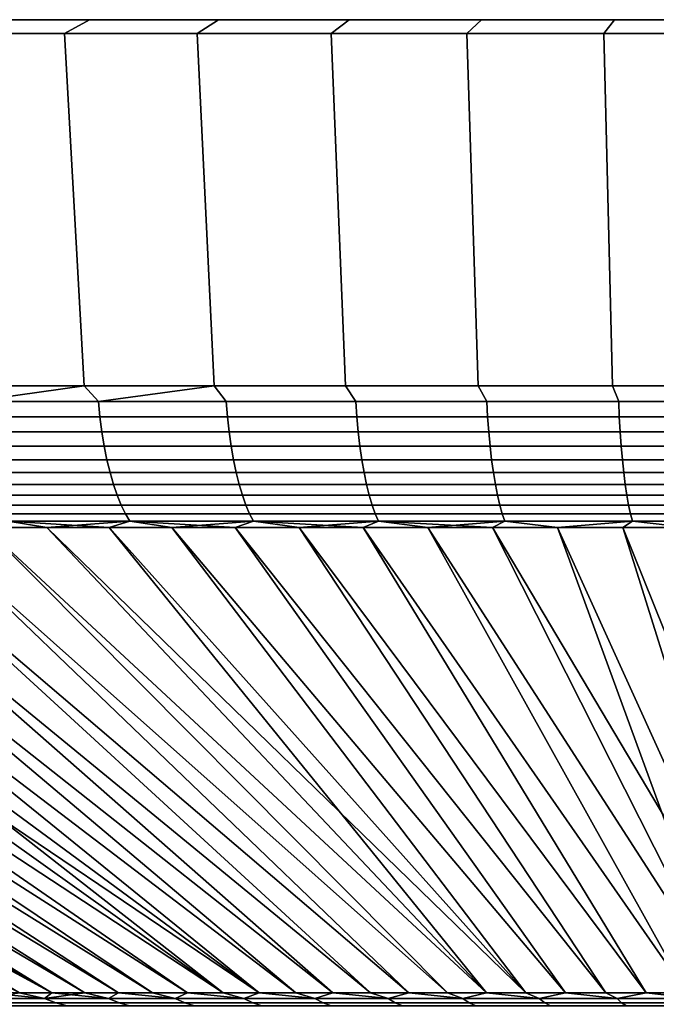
# Model space of a CAD drawing. Header units: metres. Extents: x -109 to 109, y -100 to 58.
# Tile 631 of 642: x 65.69 to 72.58, y 47.84 to 58.5. Entities that reach past the tile are written whole.
import ezdxf

# ---------------------------------------------------------------- set-up
doc = ezdxf.new("R2010")
doc.units = ezdxf.units.M
doc.layers.add('solid_21_062_100_XXX', color=7, linetype='CONTINUOUS')

msp = doc.modelspace()

# ---------------------------------------------------------------- linework, layer by layer
at = {"layer": 'solid_21_062_100_XXX'}
for points in [[(63.716202, 58.5, -28.952599), (65.066933, 58.5, 29.512094), (66.442215, 58.5, 30.008657), (65.066933, 58.5, -29.512094)], [(64.759636, 58.349998, 30.305344), (66.171837, 58.349998, 30.815239), (66.442215, 58.5, 30.008657), (65.066933, 58.5, 29.512094)], [(66.171837, 58.349998, -30.815239), (64.759636, 58.349998, -30.305344), (65.066933, 58.5, -29.512094), (66.442215, 58.5, -30.008657)], [(65.066933, 58.5, -29.512094), (66.442215, 58.5, 30.008657), (67.838692, 58.5, 30.441097), (66.442215, 58.5, -30.008657)], [(66.171837, 58.349998, 30.815239), (67.605865, 58.349998, 31.25931), (67.838692, 58.5, 30.441097), (66.442215, 58.5, 30.008657)], [(67.605865, 58.349998, -31.25931), (66.171837, 58.349998, -30.815239), (66.442215, 58.5, -30.008657), (67.838692, 58.5, -30.441097)], [(66.442215, 58.5, -30.008657), (67.838692, 58.5, 30.441097), (69.253868, 58.5, 30.80864), (67.838692, 58.5, -30.441097)], [(67.605865, 58.349998, 31.25931), (69.059143, 58.349998, 31.636745), (69.253868, 58.5, 30.80864), (67.838692, 58.5, 30.441097)], [(69.059143, 58.349998, -31.636745), (67.605865, 58.349998, -31.25931), (67.838692, 58.5, -30.441097), (69.253868, 58.5, -30.80864)], [(67.838692, 58.5, -30.441097), (69.253868, 58.5, 30.80864), (70.684448, 58.5, 31.110416), (69.253868, 58.5, -30.80864)], [(69.059143, 58.349998, 31.636745), (70.528152, 58.349998, 31.946629), (70.684448, 58.5, 31.110416), (69.253868, 58.5, 30.80864)], [(70.528152, 58.349998, -31.946629), (69.059143, 58.349998, -31.636745), (69.253868, 58.5, -30.80864), (70.684448, 58.5, -31.110416)], [(69.253868, 58.5, -30.80864), (70.684448, 58.5, 31.110416), (72.127457, 58.5, 31.3458), (70.684448, 58.5, -31.110416)], [(70.528152, 58.349998, 31.946629), (72.009926, 58.349998, 32.188339), (72.127457, 58.5, 31.3458), (70.684448, 58.5, 31.110416)], [(72.009926, 58.349998, -32.188339), (70.528152, 58.349998, -31.946629), (70.684448, 58.5, -31.110416), (72.127457, 58.5, -31.3458)], [(70.684448, 58.5, -31.110416), (72.127457, 58.5, 31.3458), (73.57975, 58.5, 31.514296), (72.127457, 58.5, -31.3458)], [(72.009926, 58.349998, 32.188339), (73.501244, 58.349998, 32.361359), (73.57975, 58.5, 31.514296), (72.127457, 58.5, 31.3458)], [(73.501244, 58.349998, -32.361359), (72.009926, 58.349998, -32.188339), (72.127457, 58.5, -31.3458), (73.57975, 58.5, -31.514296)], [(72.127457, 58.5, -31.3458), (73.57975, 58.5, 31.514296), (75.038383, 58.5, 31.615538), (73.57975, 58.5, -31.514296)], [(65.002518, 54.537159, 29.678442), (66.385437, 54.537159, 30.177769), (66.171837, 58.349998, 30.815239), (64.759636, 58.349998, 30.305344)], [(66.385437, 54.537159, -30.177769), (65.002518, 54.537159, -29.678442), (64.759636, 58.349998, -30.305344), (66.171837, 58.349998, -30.815239)], [(66.385437, 54.537159, 30.177769), (67.789948, 54.537159, 30.612694), (67.605865, 58.349998, 31.25931), (66.171837, 58.349998, 30.815239)], [(67.789948, 54.537159, -30.612694), (66.385437, 54.537159, -30.177769), (66.171837, 58.349998, -30.815239), (67.605865, 58.349998, -31.25931)], [(67.789948, 54.537159, 30.612694), (69.213036, 54.537159, 30.982288), (69.059143, 58.349998, 31.636745), (67.605865, 58.349998, 31.25931)], [(69.213036, 54.537159, -30.982288), (67.789948, 54.537159, -30.612694), (67.605865, 58.349998, -31.25931), (69.059143, 58.349998, -31.636745)], [(69.213036, 54.537159, 30.982288), (70.65168, 54.537159, 31.285767), (70.528152, 58.349998, 31.946629), (69.059143, 58.349998, 31.636745)], [(70.65168, 54.537159, -31.285767), (69.213036, 54.537159, -30.982288), (69.059143, 58.349998, -31.636745), (70.528152, 58.349998, -31.946629)], [(70.65168, 54.537159, 31.285767), (72.102806, 54.537159, 31.52248), (72.009926, 58.349998, 32.188339), (70.528152, 58.349998, 31.946629)], [(72.102806, 54.537159, -31.52248), (70.65168, 54.537159, -31.285767), (70.528152, 58.349998, -31.946629), (72.009926, 58.349998, -32.188339)], [(72.102806, 54.537159, 31.52248), (73.563316, 54.537159, 31.691923), (73.501244, 58.349998, 32.361359), (72.009926, 58.349998, 32.188339)], [(73.563316, 54.537159, -31.691921), (72.102806, 54.537159, -31.52248), (72.009926, 58.349998, -32.188339), (73.501244, 58.349998, -32.361359)], [(65.174942, 54.368504, 29.704735), (66.385437, 54.537159, 30.177769), (65.002518, 54.537159, 29.678442)], [(65.174942, 54.368504, -29.704735), (65.002518, 54.537159, -29.678442), (66.385437, 54.537159, -30.177769)], [(66.538673, 54.368504, 30.189407), (66.385437, 54.537159, 30.177769), (65.174942, 54.368504, 29.704735)], [(65.174942, 54.368504, -29.704735), (66.385437, 54.537159, -30.177769), (66.538673, 54.368504, -30.189407)], [(66.538673, 54.368504, 30.189407), (67.789948, 54.537159, 30.612694), (66.385437, 54.537159, 30.177769)], [(66.538673, 54.368504, -30.189407), (66.385437, 54.537159, -30.177769), (67.789948, 54.537159, -30.612694)], [(67.923058, 54.368504, 30.611507), (67.789948, 54.537159, 30.612694), (66.538673, 54.368504, 30.189407)], [(66.538673, 54.368504, -30.189407), (67.789948, 54.537159, -30.612694), (67.923058, 54.368504, -30.611507)], [(69.325218, 54.368504, 30.97016), (69.213036, 54.537159, 30.982288), (67.789948, 54.537159, 30.612694), (67.923058, 54.368504, 30.611507)], [(69.325218, 54.368504, -30.97016), (67.923058, 54.368504, -30.611507), (67.789948, 54.537159, -30.612694), (69.213036, 54.537159, -30.982288)], [(70.742249, 54.368504, 31.264622), (70.65168, 54.537159, 31.285767), (69.213036, 54.537159, 30.982288), (69.325218, 54.368504, 30.97016)], [(70.742249, 54.368504, -31.264622), (69.325218, 54.368504, -30.97016), (69.213036, 54.537159, -30.982288), (70.65168, 54.537159, -31.285767)], [(72.171211, 54.368504, 31.494284), (72.102806, 54.537159, 31.52248), (70.65168, 54.537159, 31.285767), (70.742249, 54.368504, 31.264622)], [(72.171211, 54.368504, -31.494284), (70.742249, 54.368504, -31.264622), (70.65168, 54.537159, -31.285767), (72.102806, 54.537159, -31.52248)], [(73.609146, 54.368504, 31.658669), (73.563316, 54.537159, 31.691923), (72.102806, 54.537159, 31.52248), (72.171211, 54.368504, 31.494284)], [(73.609146, 54.368504, -31.658669), (72.171211, 54.368504, -31.494284), (72.102806, 54.537159, -31.52248), (73.563316, 54.537159, -31.691921)], [(65.174942, 54.368504, -29.704735), (66.538673, 54.368504, -30.189407), (66.555092, 54.201889, -30.139664), (65.193604, 54.201889, -29.65579)], [(66.538673, 54.368504, 30.189407), (65.174942, 54.368504, 29.704735), (65.193604, 54.201889, 29.65579), (66.555092, 54.201889, 30.139664)], [(66.538673, 54.368504, -30.189407), (67.923058, 54.368504, -30.611507), (67.937187, 54.201889, -30.561068), (66.555092, 54.201889, -30.139664)], [(67.923058, 54.368504, 30.611507), (66.538673, 54.368504, 30.189407), (66.555092, 54.201889, 30.139664), (67.937187, 54.201889, 30.561068)], [(67.923058, 54.368504, -30.611507), (69.325218, 54.368504, -30.97016), (69.337036, 54.201889, -30.91913), (67.937187, 54.201889, -30.561068)], [(69.325218, 54.368504, 30.97016), (67.923058, 54.368504, 30.611507), (67.937187, 54.201889, 30.561068), (69.337036, 54.201889, 30.91913)], [(69.325218, 54.368504, -30.97016), (70.742249, 54.368504, -31.264622), (70.751732, 54.201889, -31.213106), (69.337036, 54.201889, -30.91913)], [(70.742249, 54.368504, 31.264622), (69.325218, 54.368504, 30.97016), (69.337036, 54.201889, 30.91913), (70.751732, 54.201889, 31.213106)], [(70.742249, 54.368504, -31.264622), (72.171211, 54.368504, -31.494284), (72.178345, 54.201889, -31.44239), (70.751732, 54.201889, -31.213106)], [(72.171211, 54.368504, 31.494284), (70.742249, 54.368504, 31.264622), (70.751732, 54.201889, 31.213106), (72.178345, 54.201889, 31.44239)], [(72.171211, 54.368504, -31.494284), (73.609146, 54.368504, -31.658669), (73.613907, 54.201889, -31.606504), (72.178345, 54.201889, -31.44239)], [(73.609146, 54.368504, 31.658669), (72.171211, 54.368504, 31.494284), (72.178345, 54.201889, 31.44239), (73.613907, 54.201889, 31.606504)], [(65.193604, 54.201889, -29.65579), (66.555092, 54.201889, -30.139664), (66.575996, 54.040485, -30.076307), (65.217369, 54.040485, -29.593451)], [(66.555092, 54.201889, 30.139664), (65.193604, 54.201889, 29.65579), (65.217369, 54.040485, 29.593451), (66.575996, 54.040485, 30.076307)], [(66.555092, 54.201889, -30.139664), (67.937187, 54.201889, -30.561068), (67.955193, 54.040485, -30.496826), (66.575996, 54.040485, -30.076307)], [(67.937187, 54.201889, 30.561068), (66.555092, 54.201889, 30.139664), (66.575996, 54.040485, 30.076307), (67.955193, 54.040485, 30.496826)], [(67.937187, 54.201889, -30.561068), (69.337036, 54.201889, -30.91913), (69.352097, 54.040485, -30.854136), (67.955193, 54.040485, -30.496826)], [(69.337036, 54.201889, 30.91913), (67.937187, 54.201889, 30.561068), (67.955193, 54.040485, 30.496826), (69.352097, 54.040485, 30.854136)], [(69.337036, 54.201889, -30.91913), (70.751732, 54.201889, -31.213106), (70.763817, 54.040485, -31.147493), (69.352097, 54.040485, -30.854136)], [(70.751732, 54.201889, 31.213106), (69.337036, 54.201889, 30.91913), (69.352097, 54.040485, 30.854136), (70.763817, 54.040485, 31.147493)], [(70.751732, 54.201889, -31.213106), (72.178345, 54.201889, -31.44239), (72.187431, 54.040485, -31.376295), (70.763817, 54.040485, -31.147493)], [(72.178345, 54.201889, 31.44239), (70.751732, 54.201889, 31.213106), (70.763817, 54.040485, 31.147493), (72.187431, 54.040485, 31.376295)], [(72.178345, 54.201889, -31.44239), (73.613907, 54.201889, -31.606504), (73.61998, 54.040485, -31.540064), (72.187431, 54.040485, -31.376295)], [(73.613907, 54.201889, 31.606504), (72.178345, 54.201889, 31.44239), (72.187431, 54.040485, 31.376295), (73.61998, 54.040485, 31.540064)], [(65.217369, 54.040485, -29.593451), (66.575996, 54.040485, -30.076307), (66.601234, 53.885513, -29.999821), (65.246063, 53.885513, -29.518192)], [(66.575996, 54.040485, 30.076307), (65.217369, 54.040485, 29.593451), (65.246063, 53.885513, 29.518192), (66.601234, 53.885513, 29.999821)], [(66.575996, 54.040485, -30.076307), (67.955193, 54.040485, -30.496826), (67.976921, 53.885513, -30.41927), (66.601234, 53.885513, -29.999821)], [(67.955193, 54.040485, 30.496826), (66.575996, 54.040485, 30.076307), (66.601234, 53.885513, 29.999821), (67.976921, 53.885513, 30.41927)], [(67.955193, 54.040485, -30.496826), (69.352097, 54.040485, -30.854136), (69.370277, 53.885513, -30.775669), (67.976921, 53.885513, -30.41927)], [(69.352097, 54.040485, 30.854136), (67.955193, 54.040485, 30.496826), (67.976921, 53.885513, 30.41927), (69.370277, 53.885513, 30.775669)], [(69.352097, 54.040485, -30.854136), (70.763817, 54.040485, -31.147493), (70.778404, 53.885513, -31.068281), (69.370277, 53.885513, -30.775669)], [(70.763817, 54.040485, 31.147493), (69.352097, 54.040485, 30.854136), (69.370277, 53.885513, 30.775669), (70.778404, 53.885513, 31.068281)], [(70.763817, 54.040485, -31.147493), (72.187431, 54.040485, -31.376295), (72.198395, 53.885513, -31.296501), (70.778404, 53.885513, -31.068281)], [(72.187431, 54.040485, 31.376295), (70.763817, 54.040485, 31.147493), (70.778404, 53.885513, 31.068281), (72.198395, 53.885513, 31.296501)], [(72.187431, 54.040485, -31.376295), (73.61998, 54.040485, -31.540064), (73.627304, 53.885513, -31.459854), (72.198395, 53.885513, -31.296501)], [(73.61998, 54.040485, 31.540064), (72.187431, 54.040485, 31.376295), (72.198395, 53.885513, 31.296501), (73.627304, 53.885513, 31.459854)], [(65.246063, 53.885513, -29.518192), (66.601234, 53.885513, -29.999821), (66.630608, 53.738159, -29.910784), (65.279465, 53.738159, -29.430586)], [(66.601234, 53.885513, 29.999821), (65.246063, 53.885513, 29.518192), (65.279465, 53.738159, 29.430586), (66.630608, 53.738159, 29.910784)], [(66.601234, 53.885513, -29.999821), (67.976921, 53.885513, -30.41927), (68.002213, 53.738159, -30.328989), (66.630608, 53.738159, -29.910784)], [(67.976921, 53.885513, 30.41927), (66.601234, 53.885513, 29.999821), (66.630608, 53.738159, 29.910784), (68.002213, 53.738159, 30.328989)], [(67.976921, 53.885513, -30.41927), (69.370277, 53.885513, -30.775669), (69.391434, 53.738159, -30.684332), (68.002213, 53.738159, -30.328989)], [(69.370277, 53.885513, 30.775669), (67.976921, 53.885513, 30.41927), (68.002213, 53.738159, 30.328989), (69.391434, 53.738159, 30.684332)], [(69.370277, 53.885513, -30.775669), (70.778404, 53.885513, -31.068281), (70.795387, 53.738159, -30.976076), (69.391434, 53.738159, -30.684332)], [(70.778404, 53.885513, 31.068281), (69.370277, 53.885513, 30.775669), (69.391434, 53.738159, 30.684332), (70.795387, 53.738159, 30.976076)], [(70.778404, 53.885513, -31.068281), (72.198395, 53.885513, -31.296501), (72.211159, 53.738159, -31.203617), (70.795387, 53.738159, -30.976076)], [(72.198395, 53.885513, 31.296501), (70.778404, 53.885513, 31.068281), (70.795387, 53.738159, 30.976076), (72.211159, 53.738159, 31.203617)], [(72.198395, 53.885513, -31.296501), (73.627304, 53.885513, -31.459854), (73.635826, 53.738159, -31.366486), (72.211159, 53.738159, -31.203617)], [(73.627304, 53.885513, 31.459854), (72.198395, 53.885513, 31.296501), (72.211159, 53.738159, 31.203617), (73.635826, 53.738159, 31.366486)], [(65.279465, 53.738159, -29.430586), (66.630608, 53.738159, -29.910784), (66.663902, 53.599548, -29.809881), (65.317314, 53.599548, -29.331303)], [(66.630608, 53.738159, 29.910784), (65.279465, 53.738159, 29.430586), (65.317314, 53.599548, 29.331303), (66.663902, 53.599548, 29.809881)], [(66.630608, 53.738159, -29.910784), (68.002213, 53.738159, -30.328989), (68.030884, 53.599548, -30.226673), (66.663902, 53.599548, -29.809881)], [(68.002213, 53.738159, 30.328989), (66.630608, 53.738159, 29.910784), (66.663902, 53.599548, 29.809881), (68.030884, 53.599548, 30.226673)], [(68.002213, 53.738159, -30.328989), (69.391434, 53.738159, -30.684332), (69.415413, 53.599548, -30.580818), (68.030884, 53.599548, -30.226673)], [(69.391434, 53.738159, 30.684332), (68.002213, 53.738159, 30.328989), (68.030884, 53.599548, 30.226673), (69.415413, 53.599548, 30.580818)], [(69.391434, 53.738159, -30.684332), (70.795387, 53.738159, -30.976076), (70.814629, 53.599548, -30.871578), (69.415413, 53.599548, -30.580818)], [(70.795387, 53.738159, 30.976076), (69.391434, 53.738159, 30.684332), (69.415413, 53.599548, 30.580818), (70.814629, 53.599548, 30.871578)], [(70.795387, 53.738159, -30.976076), (72.211159, 53.738159, -31.203617), (72.225632, 53.599548, -31.098352), (70.814629, 53.599548, -30.871578)], [(72.211159, 53.738159, 31.203617), (70.795387, 53.738159, 30.976076), (70.814629, 53.599548, 30.871578), (72.225632, 53.599548, 31.098352)], [(72.211159, 53.738159, -31.203617), (73.635826, 53.738159, -31.366486), (73.645485, 53.599548, -31.26067), (72.225632, 53.599548, -31.098352)], [(73.635826, 53.738159, 31.366486), (72.211159, 53.738159, 31.203617), (72.225632, 53.599548, 31.098352), (73.645485, 53.599548, 31.26067)], [(65.317314, 53.599548, -29.331303), (66.663902, 53.599548, -29.809881), (66.700859, 53.470734, -29.697878), (65.359329, 53.470734, -29.221098)], [(66.663902, 53.599548, 29.809881), (65.317314, 53.599548, 29.331303), (65.359329, 53.470734, 29.221098), (66.700859, 53.470734, 29.697878)], [(66.663902, 53.599548, -29.809881), (68.030884, 53.599548, -30.226673), (68.062706, 53.470734, -30.113106), (66.700859, 53.470734, -29.697878)], [(68.030884, 53.599548, 30.226673), (66.663902, 53.599548, 29.809881), (66.700859, 53.470734, 29.697878), (68.062706, 53.470734, 30.113106)], [(68.030884, 53.599548, -30.226673), (69.415413, 53.599548, -30.580818), (69.442032, 53.470734, -30.465918), (68.062706, 53.470734, -30.113106)], [(69.415413, 53.599548, 30.580818), (68.030884, 53.599548, 30.226673), (68.062706, 53.470734, 30.113106), (69.442032, 53.470734, 30.465918)], [(69.415413, 53.599548, -30.580818), (70.814629, 53.599548, -30.871578), (70.835991, 53.470734, -30.755587), (69.442032, 53.470734, -30.465918)], [(70.814629, 53.599548, 30.871578), (69.415413, 53.599548, 30.580818), (69.442032, 53.470734, 30.465918), (70.835991, 53.470734, 30.755587)], [(70.814629, 53.599548, -30.871578), (72.225632, 53.599548, -31.098352), (72.241692, 53.470734, -30.981508), (70.835991, 53.470734, -30.755587)], [(72.225632, 53.599548, 31.098352), (70.814629, 53.599548, 30.871578), (70.835991, 53.470734, 30.755587), (72.241692, 53.470734, 30.981508)], [(72.225632, 53.599548, -31.098352), (73.645485, 53.599548, -31.26067), (73.656212, 53.470734, -31.143217), (72.241692, 53.470734, -30.981508)], [(73.645485, 53.599548, 31.26067), (72.225632, 53.599548, 31.098352), (72.241692, 53.470734, 30.981508), (73.656212, 53.470734, 31.143217)], [(65.359329, 53.470734, -29.221098), (66.700859, 53.470734, -29.697878), (66.741196, 53.352703, -29.57563), (65.40519, 53.352703, -29.100813)], [(66.700859, 53.470734, 29.697878), (65.359329, 53.470734, 29.221098), (65.40519, 53.352703, 29.100813), (66.741196, 53.352703, 29.57563)], [(66.700859, 53.470734, -29.697878), (68.062706, 53.470734, -30.113106), (68.097435, 53.352703, -29.989147), (66.741196, 53.352703, -29.57563)], [(68.062706, 53.470734, 30.113106), (66.700859, 53.470734, 29.697878), (66.741196, 53.352703, 29.57563), (68.097435, 53.352703, 29.989147)], [(68.062706, 53.470734, -30.113106), (69.442032, 53.470734, -30.465918), (69.471085, 53.352703, -30.340509), (68.097435, 53.352703, -29.989147)], [(69.442032, 53.470734, 30.465918), (68.062706, 53.470734, 30.113106), (68.097435, 53.352703, 29.989147), (69.471085, 53.352703, 30.340509)], [(69.442032, 53.470734, -30.465918), (70.835991, 53.470734, -30.755587), (70.859306, 53.352703, -30.628984), (69.471085, 53.352703, -30.340509)], [(70.835991, 53.470734, 30.755587), (69.442032, 53.470734, 30.465918), (69.471085, 53.352703, 30.340509), (70.859306, 53.352703, 30.628984)], [(70.835991, 53.470734, -30.755587), (72.241692, 53.470734, -30.981508), (72.259216, 53.352703, -30.853977), (70.859306, 53.352703, -30.628984)], [(72.241692, 53.470734, 30.981508), (70.835991, 53.470734, 30.755587), (70.859306, 53.352703, 30.628984), (72.259216, 53.352703, 30.853977)], [(72.241692, 53.470734, -30.981508), (73.656212, 53.470734, -31.143217), (73.667923, 53.352703, -31.015018), (72.259216, 53.352703, -30.853977)], [(73.656212, 53.470734, 31.143217), (72.241692, 53.470734, 30.981508), (72.259216, 53.352703, 30.853977), (73.667923, 53.352703, 31.015018)], [(65.40519, 53.352703, -29.100813), (66.741196, 53.352703, -29.57563), (66.784607, 53.246349, -29.444069), (65.454544, 53.246349, -28.971363)], [(66.741196, 53.352703, 29.57563), (65.40519, 53.352703, 29.100813), (65.454544, 53.246349, 28.971363), (66.784607, 53.246349, 29.444069)], [(66.741196, 53.352703, -29.57563), (68.097435, 53.352703, -29.989147), (68.134811, 53.246349, -29.855747), (66.784607, 53.246349, -29.444069)], [(68.097435, 53.352703, 29.989147), (66.741196, 53.352703, 29.57563), (66.784607, 53.246349, 29.444069), (68.134811, 53.246349, 29.855747)], [(68.097435, 53.352703, -29.989147), (69.471085, 53.352703, -30.340509), (69.50235, 53.246349, -30.205545), (68.134811, 53.246349, -29.855747)], [(69.471085, 53.352703, 30.340509), (68.097435, 53.352703, 29.989147), (68.134811, 53.246349, 29.855747), (69.50235, 53.246349, 30.205545)], [(69.471085, 53.352703, -30.340509), (70.859306, 53.352703, -30.628984), (70.884399, 53.246349, -30.492739), (69.50235, 53.246349, -30.205545)], [(70.859306, 53.352703, 30.628984), (69.471085, 53.352703, 30.340509), (69.50235, 53.246349, 30.205545), (70.884399, 53.246349, 30.492739)], [(70.859306, 53.352703, -30.628984), (72.259216, 53.352703, -30.853977), (72.278084, 53.246349, -30.71673), (70.884399, 53.246349, -30.492739)], [(72.259216, 53.352703, 30.853977), (70.859306, 53.352703, 30.628984), (70.884399, 53.246349, 30.492739), (72.278084, 53.246349, 30.71673)], [(72.259216, 53.352703, -30.853977), (73.667923, 53.352703, -31.015018), (73.680519, 53.246349, -30.877056), (72.278084, 53.246349, -30.71673)], [(73.667923, 53.352703, 31.015018), (72.259216, 53.352703, 30.853977), (72.278084, 53.246349, 30.71673), (73.680519, 53.246349, 30.877056)], [(65.454544, 53.246349, -28.971363), (66.784607, 53.246349, -29.444069), (66.830757, 53.152493, -29.304199), (65.507011, 53.152493, -28.833738)], [(66.784607, 53.246349, 29.444069), (65.454544, 53.246349, 28.971363), (65.507011, 53.152493, 28.833738), (66.830757, 53.152493, 29.304199)], [(66.784607, 53.246349, -29.444069), (68.134811, 53.246349, -29.855747), (68.174553, 53.152493, -29.713923), (66.830757, 53.152493, -29.304199)], [(68.134811, 53.246349, 29.855747), (66.784607, 53.246349, 29.444069), (66.830757, 53.152493, 29.304199), (68.174553, 53.152493, 29.713923)], [(68.134811, 53.246349, -29.855747), (69.50235, 53.246349, -30.205545), (69.535591, 53.152493, -30.062057), (68.174553, 53.152493, -29.713923)], [(69.50235, 53.246349, 30.205545), (68.134811, 53.246349, 29.855747), (68.174553, 53.152493, 29.713923), (69.535591, 53.152493, 30.062057)], [(69.50235, 53.246349, -30.205545), (70.884399, 53.246349, -30.492739), (70.911072, 53.152493, -30.347887), (69.535591, 53.152493, -30.062057)], [(70.884399, 53.246349, 30.492739), (69.50235, 53.246349, 30.205545), (69.535591, 53.152493, 30.062057), (70.911072, 53.152493, 30.347887)], [(70.884399, 53.246349, -30.492739), (72.278084, 53.246349, -30.71673), (72.298141, 53.152493, -30.570814), (70.911072, 53.152493, -30.347887)], [(72.278084, 53.246349, 30.71673), (70.884399, 53.246349, 30.492739), (70.911072, 53.152493, 30.347887), (72.298141, 53.152493, 30.570814)], [(72.278084, 53.246349, -30.71673), (73.680519, 53.246349, -30.877056), (73.693909, 53.152493, -30.730379), (72.298141, 53.152493, -30.570814)], [(73.680519, 53.246349, 30.877056), (72.278084, 53.246349, 30.71673), (72.298141, 53.152493, 30.570814), (73.693909, 53.152493, 30.730379)], [(65.562202, 53.071838, -28.688988), (65.979294, 53.00507, -28.672909), (65.310013, 53.00507, -28.418396)], [(65.562202, 53.071838, 28.688988), (65.310028, 53.00507, 28.418402), (65.979309, 53.00507, 28.672915)], [(65.507011, 53.152493, -28.833738), (66.830757, 53.152493, -29.304199), (66.879303, 53.071838, -29.157085), (65.562202, 53.071838, -28.688988)], [(66.830757, 53.152493, 29.304199), (65.507011, 53.152493, 28.833738), (65.562202, 53.071838, 28.688988), (66.879303, 53.071838, 29.157085)], [(65.562202, 53.071838, -28.688988), (66.879303, 53.071838, -29.157085), (65.979294, 53.00507, -28.672909)], [(65.562202, 53.071838, 28.688988), (65.979309, 53.00507, 28.672915), (66.654373, 53.00507, 28.911667)], [(66.879303, 53.071838, 29.157085), (65.562202, 53.071838, 28.688988), (66.654373, 53.00507, 28.911667)], [(66.879303, 53.071838, -29.157085), (66.654358, 53.00507, -28.911663), (65.979294, 53.00507, -28.672909)], [(66.879303, 53.071838, -29.157085), (67.334831, 53.00507, -29.134525), (66.654358, 53.00507, -28.911663)], [(66.879303, 53.071838, 29.157085), (66.654373, 53.00507, 28.911667), (67.334846, 53.00507, 29.134531)], [(66.830757, 53.152493, -29.304199), (68.174553, 53.152493, -29.713923), (68.216347, 53.071838, -29.564753), (66.879303, 53.071838, -29.157085)], [(68.174553, 53.152493, 29.713923), (66.830757, 53.152493, 29.304199), (66.879303, 53.071838, 29.157085), (68.216347, 53.071838, 29.564753)], [(66.879303, 53.071838, -29.157085), (68.216347, 53.071838, -29.564753), (67.334831, 53.00507, -29.134525)], [(66.879303, 53.071838, 29.157085), (67.334846, 53.00507, 29.134531), (68.020355, 53.00507, 29.341381)], [(68.216347, 53.071838, 29.564753), (66.879303, 53.071838, 29.157085), (68.020355, 53.00507, 29.341381)], [(68.216347, 53.071838, -29.564753), (68.02034, 53.00507, -29.341375), (67.334831, 53.00507, -29.134525)], [(68.216347, 53.071838, -29.564753), (68.71051, 53.00507, -29.532099), (68.02034, 53.00507, -29.341375)], [(68.216347, 53.071838, 29.564753), (68.020355, 53.00507, 29.341381), (68.710533, 53.00507, 29.532103)], [(68.174553, 53.152493, -29.713923), (69.535591, 53.152493, -30.062057), (69.570557, 53.071838, -29.91114), (68.216347, 53.071838, -29.564753)], [(69.535591, 53.152493, 30.062057), (68.174553, 53.152493, 29.713923), (68.216347, 53.071838, 29.564753), (69.570557, 53.071838, 29.91114)], [(68.216347, 53.071838, -29.564753), (69.570557, 53.071838, -29.91114), (68.71051, 53.00507, -29.532099)], [(68.216347, 53.071838, 29.564753), (68.710533, 53.00507, 29.532103), (69.404984, 53.00507, 29.706594)], [(69.570557, 53.071838, 29.91114), (68.216347, 53.071838, 29.564753), (69.404984, 53.00507, 29.706594)], [(69.570557, 53.071838, -29.91114), (69.404968, 53.00507, -29.706589), (68.71051, 53.00507, -29.532099)], [(69.570557, 53.071838, -29.91114), (70.103317, 53.00507, -29.864752), (69.404968, 53.00507, -29.706589)], [(69.570557, 53.071838, 29.91114), (69.404984, 53.00507, 29.706594), (70.10334, 53.00507, 29.864758)], [(69.535591, 53.152493, -30.062057), (70.911072, 53.152493, -30.347887), (70.939133, 53.071838, -30.195534), (69.570557, 53.071838, -29.91114)], [(70.911072, 53.152493, 30.347887), (69.535591, 53.152493, 30.062057), (69.570557, 53.071838, 29.91114), (70.939133, 53.071838, 30.195534)], [(69.570557, 53.071838, -29.91114), (70.939133, 53.071838, -30.195534), (70.103317, 53.00507, -29.864752)], [(69.570557, 53.071838, 29.91114), (70.10334, 53.00507, 29.864758), (70.805206, 53.00507, 30.006504)], [(70.939133, 53.071838, 30.195534), (69.570557, 53.071838, 29.91114), (70.805206, 53.00507, 30.006504)], [(70.939133, 53.071838, -30.195534), (70.805183, 53.00507, -30.0065), (70.103317, 53.00507, -29.864752)], [(70.939133, 53.071838, -30.195534), (71.510185, 53.00507, -30.131756), (70.805183, 53.00507, -30.0065)], [(70.939133, 53.071838, 30.195534), (70.805206, 53.00507, 30.006504), (71.510208, 53.00507, 30.13176)], [(70.911072, 53.152493, -30.347887), (72.298141, 53.152493, -30.570814), (72.319229, 53.071838, -30.417341), (70.939133, 53.071838, -30.195534)], [(72.298141, 53.152493, 30.570814), (70.911072, 53.152493, 30.347887), (70.939133, 53.071838, 30.195534), (72.319229, 53.071838, 30.417341)], [(70.939133, 53.071838, -30.195534), (72.319229, 53.071838, -30.417341), (71.510185, 53.00507, -30.131756)], [(72.319229, 53.071838, 30.417341), (70.939133, 53.071838, 30.195534), (71.510208, 53.00507, 30.13176), (72.217941, 53.00507, 30.240452)], [(72.319229, 53.071838, -30.417341), (72.217918, 53.00507, -30.24045), (71.510185, 53.00507, -30.131756)], [(72.319229, 53.071838, -30.417341), (72.928009, 53.00507, -30.332521), (72.217918, 53.00507, -30.24045)], [(72.319229, 53.071838, 30.417341), (72.217941, 53.00507, 30.240452), (72.928032, 53.00507, 30.332523)], [(72.298141, 53.152493, -30.570814), (73.693909, 53.152493, -30.730379), (73.708, 53.071838, -30.576105), (72.319229, 53.071838, -30.417341)], [(73.693909, 53.152493, 30.730379), (72.298141, 53.152493, 30.570814), (72.319229, 53.071838, 30.417341), (73.708, 53.071838, 30.576105)], [(72.319229, 53.071838, -30.417341), (73.708, 53.071838, -30.576105), (72.928009, 53.00507, -30.332521)], [(73.708, 53.071838, 30.576105), (72.319229, 53.071838, 30.417341), (72.928032, 53.00507, 30.332523), (73.640076, 53.00507, 30.407923)], [(56.205666, 53.00507, 22.824572), (65.685234, 47.968861, 12.732095), (66.033981, 47.968861, 13.020282), (56.746311, 53.00507, 23.29405)], [(57.297817, 53.00507, 23.750729), (56.746311, 53.00507, 23.29405), (66.033981, 47.968861, 13.020282)], [(57.859859, 53.00507, -24.19434), (66.033974, 47.968861, -13.020275), (65.685226, 47.968861, -12.732087), (57.297802, 53.00507, -23.750717)], [(57.297817, 53.00507, 23.750729), (66.033981, 47.968861, 13.020282), (66.390396, 47.968861, 13.298919), (57.859871, 53.00507, 24.194351)], [(58.432159, 53.00507, -24.624666), (66.390388, 47.968861, -13.298912), (66.033974, 47.968861, -13.020275), (57.859859, 53.00507, -24.19434)], [(57.859871, 53.00507, 24.194351), (66.390396, 47.968861, 13.298919), (66.754227, 47.968861, 13.567803), (58.432175, 53.00507, 24.624676)], [(59.014393, 53.00507, -25.041456), (66.754219, 47.968861, -13.567797), (66.390388, 47.968861, -13.298912), (58.432159, 53.00507, -24.624666)], [(58.432175, 53.00507, 24.624676), (66.754227, 47.968861, 13.567803), (67.125206, 47.968861, 13.826736), (59.014408, 53.00507, 25.041466)], [(59.606236, 53.00507, -25.444481), (67.125198, 47.968861, -13.826731), (66.754219, 47.968861, -13.567797), (59.014393, 53.00507, -25.041456)], [(59.014408, 53.00507, 25.041466), (67.125206, 47.968861, 13.826736), (67.503067, 47.968861, 14.075529), (59.606251, 53.00507, 25.444492)], [(60.207363, 53.00507, -25.833523), (67.503059, 47.968861, -14.075523), (67.125198, 47.968861, -13.826731), (59.606236, 53.00507, -25.444481)], [(59.606251, 53.00507, 25.444492), (67.503067, 47.968861, 14.075529), (67.88752, 47.968861, 14.313998), (60.207378, 53.00507, 25.833532)], [(60.817444, 53.00507, -26.208364), (67.887512, 47.968861, -14.313993), (67.503059, 47.968861, -14.075523), (60.207363, 53.00507, -25.833523)], [(60.207378, 53.00507, 25.833532), (67.88752, 47.968861, 14.313998), (68.278297, 47.968861, 14.54197), (60.817459, 53.00507, 26.208374)], [(60.817444, 53.00507, -26.208364), (61.436146, 53.00507, -26.568802), (67.887512, 47.968861, -14.313993)], [(61.436161, 53.00507, 26.56881), (60.817459, 53.00507, 26.208374), (68.278297, 47.968861, 14.54197)], [(62.063126, 53.00507, -26.914635), (68.27829, 47.968861, -14.541966), (67.887512, 47.968861, -14.313993), (61.436146, 53.00507, -26.568802)], [(61.436161, 53.00507, 26.56881), (68.278297, 47.968861, 14.54197), (68.675095, 47.968861, 14.759276), (62.063141, 53.00507, 26.914644)], [(62.69804, 53.00507, -27.245676), (68.675095, 47.968861, -14.759273), (68.27829, 47.968861, -14.541966), (62.063126, 53.00507, -26.914635)], [(62.063141, 53.00507, 26.914644), (68.675095, 47.968861, 14.759276), (69.077644, 47.968861, 14.965758), (62.698055, 53.00507, 27.245684)], [(63.340542, 53.00507, -27.561743), (69.077637, 47.968861, -14.965755), (68.675095, 47.968861, -14.759273), (62.69804, 53.00507, -27.245676)], [(62.698055, 53.00507, 27.245684), (69.077644, 47.968861, 14.965758), (69.485626, 47.968861, 15.161264), (63.340557, 53.00507, 27.561749)], [(63.990276, 53.00507, -27.862659), (69.485626, 47.968861, -15.161262), (69.077637, 47.968861, -14.965755), (63.340542, 53.00507, -27.561743)], [(63.340557, 53.00507, 27.561749), (69.485626, 47.968861, 15.161264), (69.898766, 47.968861, 15.345651), (63.990292, 53.00507, 27.862665)], [(64.646889, 53.00507, -28.148262), (69.898758, 47.968861, -15.345648), (69.485626, 47.968861, -15.161262), (63.990276, 53.00507, -27.862659)], [(63.990292, 53.00507, 27.862665), (69.898766, 47.968861, 15.345651), (70.316742, 47.968861, 15.518783), (64.646904, 53.00507, 28.148268)], [(65.310013, 53.00507, -28.418396), (70.316734, 47.968861, -15.51878), (69.898758, 47.968861, -15.345648), (64.646889, 53.00507, -28.148262)], [(64.646904, 53.00507, 28.148268), (70.316742, 47.968861, 15.518783), (70.73925, 47.968861, 15.680532), (65.310028, 53.00507, 28.418402)], [(65.979294, 53.00507, -28.672909), (70.739243, 47.968861, -15.68053), (70.316734, 47.968861, -15.51878), (65.310013, 53.00507, -28.418396)], [(65.310028, 53.00507, 28.418402), (70.73925, 47.968861, 15.680532), (71.165985, 47.968861, 15.830782), (65.979309, 53.00507, 28.672915)], [(65.979294, 53.00507, -28.672909), (66.654358, 53.00507, -28.911663), (70.739243, 47.968861, -15.68053)], [(66.654373, 53.00507, 28.911667), (65.979309, 53.00507, 28.672915), (71.165985, 47.968861, 15.830782)], [(67.334831, 53.00507, -29.134525), (71.165977, 47.968861, -15.830779), (70.739243, 47.968861, -15.68053), (66.654358, 53.00507, -28.911663)], [(66.654373, 53.00507, 28.911667), (71.165985, 47.968861, 15.830782), (71.596642, 47.968861, 15.96942), (67.334846, 53.00507, 29.134531)], [(68.02034, 53.00507, -29.341375), (71.596626, 47.968861, -15.969417), (71.165977, 47.968861, -15.830779), (67.334831, 53.00507, -29.134525)], [(67.334846, 53.00507, 29.134531), (71.596642, 47.968861, 15.96942), (72.030884, 47.968861, 16.096346), (68.020355, 53.00507, 29.341381)], [(68.71051, 53.00507, -29.532099), (72.030876, 47.968861, -16.096342), (71.596626, 47.968861, -15.969417), (68.02034, 53.00507, -29.341375)], [(68.020355, 53.00507, 29.341381), (72.030884, 47.968861, 16.096346), (72.468407, 47.968861, 16.211466), (68.710533, 53.00507, 29.532103)], [(69.404968, 53.00507, -29.706589), (72.468399, 47.968861, -16.211462), (72.030876, 47.968861, -16.096342), (68.71051, 53.00507, -29.532099)], [(68.710533, 53.00507, 29.532103), (72.468407, 47.968861, 16.211466), (72.90889, 47.968861, 16.314695), (69.404984, 53.00507, 29.706594)], [(70.103317, 53.00507, -29.864752), (72.908875, 47.968861, -16.314692), (72.468399, 47.968861, -16.211462), (69.404968, 53.00507, -29.706589)], [(69.404984, 53.00507, 29.706594), (72.90889, 47.968861, 16.314695), (73.352005, 47.968861, 16.405958), (70.10334, 53.00507, 29.864758)], [(70.805183, 53.00507, -30.0065), (73.35199, 47.968861, -16.405956), (72.908875, 47.968861, -16.314692), (70.103317, 53.00507, -29.864752)], [(70.10334, 53.00507, 29.864758), (73.352005, 47.968861, 16.405958), (73.797432, 47.968861, 16.485189), (70.805206, 53.00507, 30.006504)], [(70.805183, 53.00507, -30.0065), (71.510185, 53.00507, -30.131756), (73.35199, 47.968861, -16.405956)], [(71.510208, 53.00507, 30.13176), (70.805206, 53.00507, 30.006504), (73.797432, 47.968861, 16.485189)], [(72.217918, 53.00507, -30.24045), (73.797409, 47.968861, -16.485186), (73.35199, 47.968861, -16.405956), (71.510185, 53.00507, -30.131756)], [(71.510208, 53.00507, 30.13176), (73.797432, 47.968861, 16.485189), (74.244835, 47.968861, 16.552328), (72.217941, 53.00507, 30.240452)], [(72.928009, 53.00507, -30.332521), (74.244812, 47.968861, -16.552326), (73.797409, 47.968861, -16.485186), (72.217918, 53.00507, -30.24045)], [(72.217941, 53.00507, 30.240452), (74.244835, 47.968861, 16.552328), (74.693886, 47.968861, 16.607327), (72.928032, 53.00507, 30.332523)], [(65.956245, 47.90863, 12.717611), (65.344429, 47.968861, 12.434569), (65.294327, 47.90863, 12.138426)], [(65.294327, 47.90863, -12.138426), (65.685226, 47.968861, -12.732087), (65.956245, 47.90863, -12.717611)], [(65.956245, 47.90863, 12.717611), (65.685234, 47.968861, 12.732095), (65.344429, 47.968861, 12.434569)], [(65.956245, 47.90863, -12.717611), (65.685226, 47.968861, -12.732087), (66.033974, 47.968861, -13.020275)], [(65.956245, 47.90863, 12.717611), (66.033981, 47.968861, 13.020282), (65.685234, 47.968861, 12.732095)], [(66.648048, 47.90863, 13.260749), (66.033981, 47.968861, 13.020282), (65.956245, 47.90863, 12.717611)], [(65.956245, 47.90863, -12.717611), (66.033974, 47.968861, -13.020275), (66.390388, 47.968861, -13.298912)], [(65.956245, 47.90863, -12.717611), (66.390388, 47.968861, -13.298912), (66.648048, 47.90863, -13.260749)], [(66.648048, 47.90863, 13.260749), (66.390396, 47.968861, 13.298919), (66.033981, 47.968861, 13.020282)], [(66.648048, 47.90863, -13.260749), (66.390388, 47.968861, -13.298912), (66.754219, 47.968861, -13.567797)], [(66.648048, 47.90863, 13.260749), (66.754227, 47.968861, 13.567803), (66.390396, 47.968861, 13.298919)], [(67.367775, 47.90863, 13.766296), (66.754227, 47.968861, 13.567803), (66.648048, 47.90863, 13.260749)], [(67.367775, 47.90863, -13.766296), (66.648048, 47.90863, -13.260749), (66.754219, 47.968861, -13.567797), (67.125198, 47.968861, -13.826731)], [(67.367775, 47.90863, 13.766296), (67.125206, 47.968861, 13.826736), (66.754227, 47.968861, 13.567803)], [(67.367775, 47.90863, -13.766296), (67.125198, 47.968861, -13.826731), (67.503059, 47.968861, -14.075523)], [(67.367775, 47.90863, 13.766296), (67.503067, 47.968861, 14.075529), (67.125206, 47.968861, 13.826736)], [(68.113388, 47.90863, 14.232822), (67.503067, 47.968861, 14.075529), (67.367775, 47.90863, 13.766296)], [(68.113388, 47.90863, -14.232822), (67.367775, 47.90863, -13.766296), (67.503059, 47.968861, -14.075523), (67.887512, 47.968861, -14.313993)], [(68.113388, 47.90863, 14.232822), (67.88752, 47.968861, 14.313998), (67.503067, 47.968861, 14.075529)], [(68.113388, 47.90863, -14.232822), (67.887512, 47.968861, -14.313993), (68.27829, 47.968861, -14.541966)], [(68.113388, 47.90863, 14.232822), (68.278297, 47.968861, 14.54197), (67.88752, 47.968861, 14.313998)], [(68.882782, 47.90863, 14.659003), (68.278297, 47.968861, 14.54197), (68.113388, 47.90863, 14.232822)], [(68.882782, 47.90863, -14.659003), (68.113388, 47.90863, -14.232822), (68.27829, 47.968861, -14.541966), (68.675095, 47.968861, -14.759273)], [(68.882782, 47.90863, 14.659003), (68.675095, 47.968861, 14.759276), (68.278297, 47.968861, 14.54197)], [(68.882782, 47.90863, 14.659003), (69.077644, 47.968861, 14.965758), (68.675095, 47.968861, 14.759276)], [(68.882782, 47.90863, -14.659003), (68.675095, 47.968861, -14.759273), (69.077637, 47.968861, -14.965755)], [(69.673759, 47.90863, 15.043633), (69.077644, 47.968861, 14.965758), (68.882782, 47.90863, 14.659003)], [(69.673759, 47.90863, -15.043633), (68.882782, 47.90863, -14.659003), (69.077637, 47.968861, -14.965755), (69.485626, 47.968861, -15.161262)], [(69.673759, 47.90863, 15.043633), (69.485626, 47.968861, 15.161264), (69.077644, 47.968861, 14.965758)], [(69.673759, 47.90863, 15.043633), (69.898766, 47.968861, 15.345651), (69.485626, 47.968861, 15.161264)], [(69.673759, 47.90863, -15.043633), (69.485626, 47.968861, -15.161262), (69.898758, 47.968861, -15.345648)], [(70.484093, 47.90863, 15.385618), (69.898766, 47.968861, 15.345651), (69.673759, 47.90863, 15.043633)], [(70.484093, 47.90863, -15.385618), (69.673759, 47.90863, -15.043633), (69.898758, 47.968861, -15.345648), (70.316734, 47.968861, -15.51878)], [(70.484093, 47.90863, 15.385618), (70.316742, 47.968861, 15.518783), (69.898766, 47.968861, 15.345651)], [(70.484093, 47.90863, -15.385618), (70.316734, 47.968861, -15.51878), (70.739243, 47.968861, -15.68053)], [(70.484093, 47.90863, 15.385618), (70.73925, 47.968861, 15.680532), (70.316742, 47.968861, 15.518783)], [(71.31147, 47.90863, 15.683992), (70.73925, 47.968861, 15.680532), (70.484093, 47.90863, 15.385618)], [(71.31147, 47.90863, -15.683992), (70.484093, 47.90863, -15.385618), (70.739243, 47.968861, -15.68053), (71.165977, 47.968861, -15.830779)], [(71.31147, 47.90863, 15.683992), (71.165985, 47.968861, 15.830782), (70.73925, 47.968861, 15.680532)], [(71.31147, 47.90863, -15.683992), (71.165977, 47.968861, -15.830779), (71.596626, 47.968861, -15.969417)], [(71.31147, 47.90863, 15.683992), (71.596642, 47.968861, 15.96942), (71.165985, 47.968861, 15.830782)], [(72.153564, 47.90863, 15.937908), (71.596642, 47.968861, 15.96942), (71.31147, 47.90863, 15.683992)], [(72.153564, 47.90863, -15.937908), (71.31147, 47.90863, -15.683992), (71.596626, 47.968861, -15.969417), (72.030876, 47.968861, -16.096342)], [(72.153564, 47.90863, 15.937908), (72.030884, 47.968861, 16.096346), (71.596642, 47.968861, 15.96942)], [(72.153564, 47.90863, -15.937908), (72.030876, 47.968861, -16.096342), (72.468399, 47.968861, -16.211462)], [(72.153564, 47.90863, 15.937908), (72.468407, 47.968861, 16.211466), (72.030884, 47.968861, 16.096346)], [(73.007973, 47.90863, 16.146646), (72.468407, 47.968861, 16.211466), (72.153564, 47.90863, 15.937908)], [(73.007973, 47.90863, -16.146646), (72.153564, 47.90863, -15.937908), (72.468399, 47.968861, -16.211462), (72.908875, 47.968861, -16.314692)], [(73.007973, 47.90863, 16.146646), (72.90889, 47.968861, 16.314695), (72.468407, 47.968861, 16.211466)], [(65.294327, 47.90863, -12.138426), (65.956245, 47.90863, -12.717611), (66.077393, 47.861267, -12.571487), (65.42308, 47.861267, -11.998956)], [(65.956245, 47.90863, 12.717611), (65.294327, 47.90863, 12.138426), (65.42308, 47.861267, 11.998956), (66.077393, 47.861267, 12.571487)], [(65.42308, 47.861267, -11.998956), (66.077393, 47.861267, -12.571487), (66.200356, 47.827278, -12.423173), (65.553764, 47.827278, -11.857396)], [(66.077393, 47.861267, 12.571487), (65.42308, 47.861267, 11.998956), (65.553764, 47.827278, 11.857396), (66.200356, 47.827278, 12.423173)], [(65.956245, 47.90863, -12.717611), (66.648048, 47.90863, -13.260749), (66.761246, 47.861267, -13.108383), (66.077393, 47.861267, -12.571487)], [(66.648048, 47.90863, 13.260749), (65.956245, 47.90863, 12.717611), (66.077393, 47.861267, 12.571487), (66.761246, 47.861267, 13.108383)], [(66.077393, 47.861267, -12.571487), (66.761246, 47.861267, -13.108383), (66.876137, 47.827278, -12.953735), (66.200356, 47.827278, -12.423173)], [(66.761246, 47.861267, 13.108383), (66.077393, 47.861267, 12.571487), (66.200356, 47.827278, 12.423173), (66.876137, 47.827278, 12.953735)], [(66.648048, 47.90863, -13.260749), (67.367775, 47.90863, -13.766296), (67.472702, 47.861267, -13.608123), (66.761246, 47.861267, -13.108383)], [(67.367775, 47.90863, 13.766296), (66.648048, 47.90863, 13.260749), (66.761246, 47.861267, 13.108383), (67.472702, 47.861267, 13.608123)], [(66.761246, 47.861267, -13.108383), (67.472702, 47.861267, -13.608123), (67.579208, 47.827278, -13.447578), (66.876137, 47.827278, -12.953735)], [(67.472702, 47.861267, 13.608123), (66.761246, 47.861267, 13.108383), (66.876137, 47.827278, 12.953735), (67.579208, 47.827278, 13.447578)], [(67.367775, 47.90863, -13.766296), (68.113388, 47.90863, -14.232822), (68.209755, 47.861267, -14.069288), (67.472702, 47.861267, -13.608123)], [(68.113388, 47.90863, 14.232822), (67.367775, 47.90863, 13.766296), (67.472702, 47.861267, 13.608123), (68.209755, 47.861267, 14.069288)], [(67.472702, 47.861267, -13.608123), (68.209755, 47.861267, -14.069288), (68.307556, 47.827278, -13.903304), (67.579208, 47.827278, -13.447578)], [(68.209755, 47.861267, 14.069288), (67.472702, 47.861267, 13.608123), (67.579208, 47.827278, 13.447578), (68.307556, 47.827278, 13.903304)], [(68.113388, 47.90863, -14.232822), (68.882782, 47.90863, -14.659003), (68.970299, 47.861267, -14.490573), (68.209755, 47.861267, -14.069288)], [(68.882782, 47.90863, 14.659003), (68.113388, 47.90863, 14.232822), (68.209755, 47.861267, 14.069288), (68.970299, 47.861267, 14.490573)], [(68.209755, 47.861267, -14.069288), (68.970299, 47.861267, -14.490573), (69.059135, 47.827278, -14.319618), (68.307556, 47.827278, -13.903304)], [(68.970299, 47.861267, 14.490573), (68.209755, 47.861267, 14.069288), (68.307556, 47.827278, 13.903304), (69.059135, 47.827278, 14.319618)], [(68.882782, 47.90863, -14.659003), (69.673759, 47.90863, -15.043633), (69.75219, 47.861267, -14.870782), (68.970299, 47.861267, -14.490573)], [(69.673759, 47.90863, 15.043633), (68.882782, 47.90863, 14.659003), (68.970299, 47.861267, 14.490573), (69.75219, 47.861267, 14.870782)], [(68.970299, 47.861267, -14.490573), (69.75219, 47.861267, -14.870782), (69.831802, 47.827278, -14.695342), (69.059135, 47.827278, -14.319618)], [(69.75219, 47.861267, 14.870782), (68.970299, 47.861267, 14.490573), (69.059135, 47.827278, 14.319618), (69.831802, 47.827278, 14.695342)], [(69.673759, 47.90863, -15.043633), (70.484093, 47.90863, -15.385618), (70.553215, 47.861267, -15.208838), (69.75219, 47.861267, -14.870782)], [(70.484093, 47.90863, 15.385618), (69.673759, 47.90863, 15.043633), (69.75219, 47.861267, 14.870782), (70.553215, 47.861267, 15.208838)], [(69.75219, 47.861267, -14.870782), (70.553215, 47.861267, -15.208838), (70.623367, 47.827278, -15.02941), (69.831802, 47.827278, -14.695342)], [(70.553215, 47.861267, 15.208838), (69.75219, 47.861267, 14.870782), (69.831802, 47.827278, 14.695342), (70.623367, 47.827278, 15.02941)], [(70.484093, 47.90863, -15.385618), (71.31147, 47.90863, -15.683992), (71.371086, 47.861267, -15.503784), (70.553215, 47.861267, -15.208838)], [(71.31147, 47.90863, 15.683992), (70.484093, 47.90863, 15.385618), (70.553215, 47.861267, 15.208838), (71.371086, 47.861267, 15.503784)], [(70.553215, 47.861267, -15.208838), (71.371086, 47.861267, -15.503784), (71.431595, 47.827278, -15.320876), (70.623367, 47.827278, -15.02941)], [(71.371086, 47.861267, 15.503784), (70.553215, 47.861267, 15.208838), (70.623367, 47.827278, 15.02941), (71.431595, 47.827278, 15.320876)], [(71.31147, 47.90863, -15.683992), (72.153564, 47.90863, -15.937908), (72.203499, 47.861267, -15.754783), (71.371086, 47.861267, -15.503784)], [(72.153564, 47.90863, 15.937908), (71.31147, 47.90863, 15.683992), (71.371086, 47.861267, 15.503784), (72.203499, 47.861267, 15.754783)], [(71.371086, 47.861267, -15.503784), (72.203499, 47.861267, -15.754783), (72.254189, 47.827278, -15.568913), (71.431595, 47.827278, -15.320876)], [(72.203499, 47.861267, 15.754783), (71.371086, 47.861267, 15.503784), (71.431595, 47.827278, 15.320876), (72.254189, 47.827278, 15.568913)], [(72.153564, 47.90863, -15.937908), (73.007973, 47.90863, -16.146646), (73.048096, 47.861267, -15.961122), (72.203499, 47.861267, -15.754783)], [(73.007973, 47.90863, 16.146646), (72.153564, 47.90863, 15.937908), (72.203499, 47.861267, 15.754783), (73.048096, 47.861267, 15.961122)], [(72.203499, 47.861267, -15.754783), (73.048096, 47.861267, -15.961122), (73.088821, 47.827278, -15.772819), (72.254189, 47.827278, -15.568913)], [(73.048096, 47.861267, 15.961122), (72.203499, 47.861267, 15.754783), (72.254189, 47.827278, 15.568913), (73.088821, 47.827278, 15.772819)]]:
    msp.add_3dface(points, dxfattribs=at)

doc.saveas('drawing.dxf')
